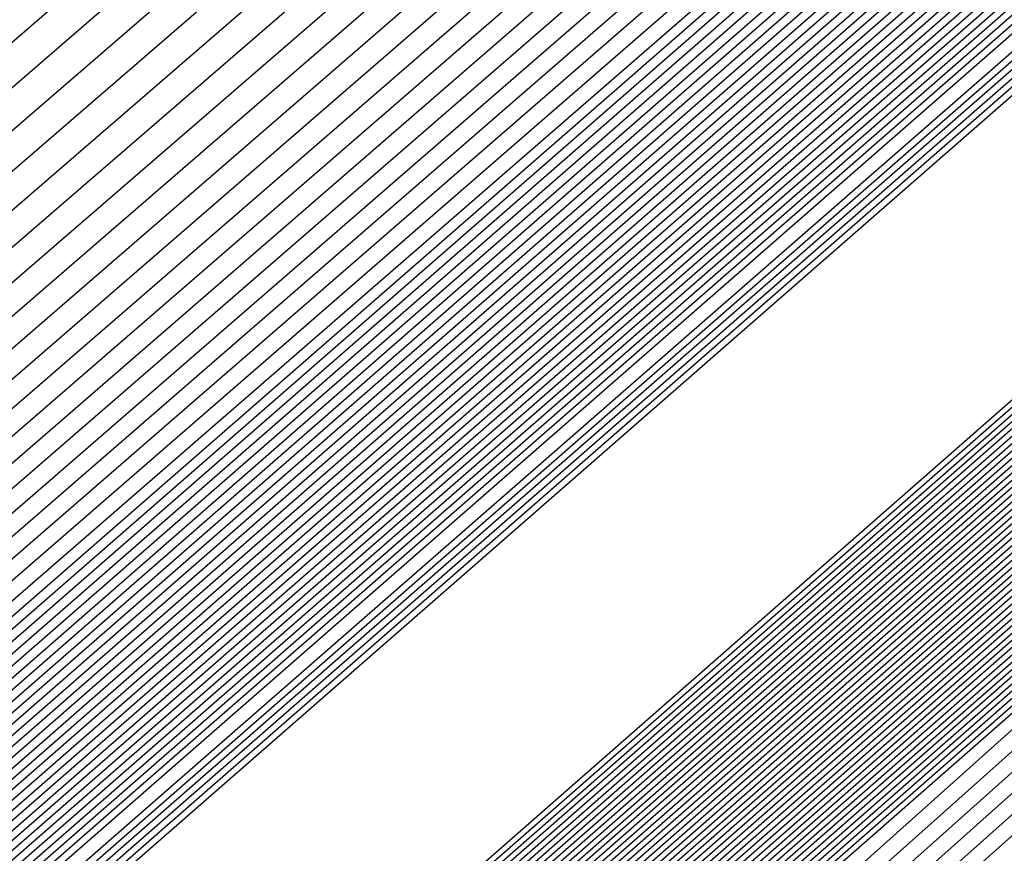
# Model space of a CAD drawing. Extents: x 3249832 to 3255657, y 13789405 to 13793316.
# Tile 786 of 1056: x 3253208.322 to 3253208.454, y 13791257.504 to 13791257.616. Entities that reach past the tile are written whole.
import ezdxf

# ---------------------------------------------------------------- set-up
doc = ezdxf.new("R2010")
doc.units = 0
doc.header["$LTSCALE"] = 100
doc.header["$MEASUREMENT"] = 0
for name, color, linetype in [('GRATIO_03231_CON', 1, 'CONTINUOUS'), ('GRATIO_0323_ICON', 1, 'CONTINUOUS'), ('TARGETS_EAST', 7, 'CONTINUOUS')]:
    doc.layers.add(name, color=color, linetype=linetype)

# ---------------------------------------------------------------- blocks, each defined once
blk = doc.blocks.new('Gratio_032316_contours')
at = {"layer": 'GRATIO_03231_CON', "color": 1, "linetype": 'Continuous', "flags": 128}
for points in [[(3253179.55027, 13791232.39503), (3253186.87441, 13791238.77001), (3253201.4775, 13791251.51898), (3253219.20823, 13791267.00714), (3253234.45763, 13791280.32933), (3253243.00028, 13791287.79153), (3253246.14511, 13791290.5444), (3253246.5846, 13791290.94974), (3253247.02187, 13791291.379), (3253250.20254, 13791294.24212), (3253258.88285, 13791301.95866), (3253274.44262, 13791315.73867), (3253292.7559, 13791331.95413), (3253308.32028, 13791345.76753)], [(3253180.16544, 13791232.93802), (3253187.28488, 13791239.13155), (3253201.72516, 13791251.73678), (3253219.33902, 13791267.12228), (3253234.51314, 13791280.37862), (3253243.01644, 13791287.80647), (3253246.14668, 13791290.54676), (3253246.58389, 13791290.95054), (3253247.01645, 13791291.37639), (3253250.16633, 13791294.21318), (3253258.7639, 13791301.85732), (3253274.17605, 13791315.50724), (3253292.31584, 13791331.56933), (3253307.73285, 13791345.25198)], [(3253180.78061, 13791233.481), (3253187.69534, 13791239.49309), (3253201.97282, 13791251.95458), (3253219.46981, 13791267.23741), (3253234.56866, 13791280.42791), (3253243.03259, 13791287.8214), (3253246.14825, 13791290.54912), (3253246.58317, 13791290.95133), (3253247.01103, 13791291.37378), (3253250.13013, 13791294.18424), (3253258.64495, 13791301.75599), (3253273.90947, 13791315.27582), (3253291.87577, 13791331.18453), (3253307.14542, 13791344.73643)], [(3253181.39578, 13791234.02399), (3253188.1058, 13791239.85463), (3253202.22048, 13791252.17237), (3253219.6006, 13791267.35254), (3253234.62418, 13791280.4772), (3253243.04874, 13791287.83633), (3253246.14982, 13791290.55149), (3253246.58246, 13791290.95213), (3253247.00561, 13791291.37117), (3253250.09393, 13791294.15529), (3253258.526, 13791301.65465), (3253273.6429, 13791315.0444), (3253291.4357, 13791330.79973), (3253306.55799, 13791344.22088)], [(3253182.62612, 13791235.10996), (3253188.92672, 13791240.5777), (3253202.71581, 13791252.60797), (3253219.86218, 13791267.58281), (3253234.73522, 13791280.57579), (3253243.08105, 13791287.8662), (3253246.15297, 13791290.55621), (3253246.58103, 13791290.95372), (3253246.99477, 13791291.36594), (3253250.02153, 13791294.09741), (3253258.2881, 13791301.45198), (3253273.10975, 13791314.58156), (3253290.55557, 13791330.03014), (3253305.38313, 13791343.18978)], [(3253183.24129, 13791235.65295), (3253189.33718, 13791240.93924), (3253202.96347, 13791252.82577), (3253219.99297, 13791267.69794), (3253234.79073, 13791280.62508), (3253243.0972, 13791287.88113), (3253246.15454, 13791290.55858), (3253246.58032, 13791290.95452), (3253246.98935, 13791291.36333), (3253249.98532, 13791294.06847), (3253258.16915, 13791301.35065), (3253272.84317, 13791314.35013), (3253290.11551, 13791329.64534), (3253304.7957, 13791342.67423)], [(3253189.74764, 13791241.30078), (3253203.21113, 13791253.04357), (3253220.12376, 13791267.81308), (3253234.84625, 13791280.67437), (3253243.11336, 13791287.89607), (3253246.15611, 13791290.56094), (3253246.57961, 13791290.95531), (3253246.98393, 13791291.36072), (3253249.94912, 13791294.03953), (3253258.05019, 13791301.24931), (3253272.5766, 13791314.11871), (3253289.67544, 13791329.26055), (3253304.20827, 13791342.15868)], [(3253190.1581, 13791241.66232), (3253203.45879, 13791253.26136), (3253220.25455, 13791267.92821), (3253234.90177, 13791280.72366), (3253243.12951, 13791287.911), (3253246.15768, 13791290.5633), (3253246.57889, 13791290.95611), (3253246.97851, 13791291.35811), (3253249.91292, 13791294.01058), (3253257.93124, 13791301.14798), (3253272.31002, 13791313.88729), (3253289.23538, 13791328.87575), (3253303.62084, 13791341.64313)], [(3253190.97902, 13791242.38539), (3253203.95411, 13791253.69696), (3253220.51613, 13791268.15847), (3253235.01281, 13791280.82224), (3253243.16182, 13791287.94087), (3253246.16082, 13791290.56803), (3253246.57747, 13791290.9577), (3253246.96767, 13791291.35288), (3253249.84051, 13791293.9527), (3253257.69334, 13791300.94531), (3253271.77687, 13791313.42445), (3253288.35525, 13791328.10615), (3253302.44598, 13791340.61203)], [(3253191.38948, 13791242.74693), (3253204.20177, 13791253.91476), (3253220.64692, 13791268.27361), (3253235.06832, 13791280.87154), (3253243.17797, 13791287.9558), (3253246.1624, 13791290.57039), (3253246.57675, 13791290.9585), (3253246.96225, 13791291.35027), (3253249.80431, 13791293.92376), (3253257.57439, 13791300.84397), (3253271.51029, 13791313.19303), (3253287.91518, 13791327.72135), (3253301.85855, 13791340.09648)], [(3253191.79994, 13791243.10847), (3253204.44943, 13791254.13256), (3253220.77772, 13791268.38874), (3253235.12384, 13791280.92083), (3253243.19412, 13791287.97073), (3253246.16397, 13791290.57276), (3253246.57604, 13791290.95929), (3253246.95683, 13791291.34766), (3253249.76811, 13791293.89481), (3253257.45544, 13791300.74264), (3253271.24372, 13791312.9616), (3253287.47511, 13791327.33655), (3253301.27112, 13791339.58093)], [(3253192.2104, 13791243.47001), (3253204.69709, 13791254.35035), (3253220.90851, 13791268.50387), (3253235.17936, 13791280.97012), (3253243.21028, 13791287.98567), (3253246.16554, 13791290.57512), (3253246.57533, 13791290.96009), (3253246.95142, 13791291.34505), (3253249.73191, 13791293.86587), (3253257.33649, 13791300.6413), (3253270.97714, 13791312.73018), (3253287.03505, 13791326.95176), (3253300.68369, 13791339.06538)], [(3253193.03132, 13791244.19308), (3253205.19242, 13791254.78595), (3253221.17009, 13791268.73414), (3253235.29039, 13791281.0687), (3253243.24258, 13791288.01553), (3253246.16868, 13791290.57985), (3253246.5739, 13791290.96168), (3253246.94058, 13791291.33982), (3253249.6595, 13791293.80799), (3253257.09858, 13791300.43863), (3253270.44399, 13791312.26734), (3253286.15492, 13791326.18216), (3253299.50883, 13791338.03428)], [(3253193.44178, 13791244.55462), (3253205.44008, 13791255.00375), (3253221.30088, 13791268.84927), (3253235.34591, 13791281.11799), (3253243.25874, 13791288.03047), (3253246.17025, 13791290.58221), (3253246.57319, 13791290.96248), (3253246.93516, 13791291.33721), (3253249.6233, 13791293.77904), (3253256.97963, 13791300.3373), (3253270.17741, 13791312.03592), (3253285.71485, 13791325.79737), (3253298.92139, 13791337.51873)], [(3253193.85224, 13791244.91616), (3253205.68774, 13791255.22155), (3253221.43167, 13791268.9644), (3253235.40143, 13791281.16728), (3253243.27489, 13791288.0454), (3253246.17182, 13791290.58457), (3253246.57247, 13791290.96327), (3253246.92974, 13791291.3346), (3253249.5871, 13791293.7501), (3253256.86068, 13791300.23596), (3253269.91084, 13791311.8045), (3253285.27479, 13791325.41257), (3253298.33396, 13791337.00318)], [(3253194.2627, 13791245.2777), (3253205.9354, 13791255.43934), (3253221.56246, 13791269.07954), (3253235.45695, 13791281.21658), (3253243.29104, 13791288.06033), (3253246.17339, 13791290.58694), (3253246.57176, 13791290.96407), (3253246.92432, 13791291.33198), (3253249.55089, 13791293.72116), (3253256.74173, 13791300.13463), (3253269.64426, 13791311.57307), (3253284.83472, 13791325.02777), (3253297.74653, 13791336.48763)], [(3253195.08362, 13791246.00077), (3253206.43072, 13791255.87494), (3253221.82404, 13791269.3098), (3253235.56798, 13791281.31516), (3253243.32335, 13791288.0902), (3253246.17654, 13791290.59166), (3253246.57033, 13791290.96566), (3253246.91348, 13791291.32676), (3253249.47849, 13791293.66327), (3253256.50383, 13791299.93196), (3253269.11111, 13791311.11023), (3253283.95459, 13791324.25817), (3253296.57167, 13791335.45653)], [(3253195.49408, 13791246.36231), (3253206.67838, 13791256.09274), (3253221.95483, 13791269.42494), (3253235.6235, 13791281.36445), (3253243.3395, 13791288.10513), (3253246.17811, 13791290.59402), (3253246.56962, 13791290.96646), (3253246.90806, 13791291.32415), (3253249.44229, 13791293.63433), (3253256.38488, 13791299.83062), (3253268.84454, 13791310.87881), (3253283.51452, 13791323.87338), (3253295.98424, 13791334.94098)], [(3253195.90454, 13791246.72385), (3253206.92604, 13791256.31054), (3253222.08562, 13791269.54007), (3253235.67902, 13791281.41374), (3253243.35566, 13791288.12007), (3253246.17968, 13791290.59639), (3253246.56891, 13791290.96725), (3253246.90264, 13791291.32154), (3253249.40609, 13791293.60539), (3253256.26593, 13791299.72929), (3253268.57796, 13791310.64739), (3253283.07446, 13791323.48858), (3253295.39681, 13791334.42543)], [(3253196.31501, 13791247.08539), (3253207.1737, 13791256.52833), (3253222.21641, 13791269.6552), (3253235.73454, 13791281.46303), (3253243.37181, 13791288.135), (3253246.18125, 13791290.59875), (3253246.56819, 13791290.96805), (3253246.89722, 13791291.31892), (3253249.36988, 13791293.57645), (3253256.14697, 13791299.62795), (3253268.31138, 13791310.41597), (3253282.63439, 13791323.10378), (3253294.80938, 13791333.90988)], [(3253197.13593, 13791247.80846), (3253207.66903, 13791256.96393), (3253222.47799, 13791269.88547), (3253235.84557, 13791281.56162), (3253243.40412, 13791288.16487), (3253246.18439, 13791290.60348), (3253246.56677, 13791290.96964), (3253246.88638, 13791291.3137), (3253249.29748, 13791293.51856), (3253255.90907, 13791299.42528), (3253267.77823, 13791309.95312), (3253281.75426, 13791322.33419), (3253293.63452, 13791332.87878)], [(3253197.54639, 13791248.17), (3253207.91669, 13791257.18173), (3253222.60878, 13791270.0006), (3253235.90109, 13791281.61091), (3253243.42027, 13791288.1798), (3253246.18596, 13791290.60584), (3253246.56605, 13791290.97044), (3253246.88096, 13791291.31109), (3253249.26128, 13791293.48962), (3253255.79012, 13791299.32395), (3253267.51166, 13791309.7217), (3253281.31419, 13791321.94939), (3253293.04709, 13791332.36323), (3253299.24948, 13791337.92415)], [(3253197.95685, 13791248.53154), (3253208.16435, 13791257.39953), (3253222.73957, 13791270.11573), (3253235.95661, 13791281.6602), (3253243.43643, 13791288.19473), (3253246.18754, 13791290.6082), (3253246.56534, 13791290.97123), (3253246.87554, 13791291.30847), (3253249.22507, 13791293.46068), (3253255.67117, 13791299.22261), (3253267.24508, 13791309.49028), (3253280.87413, 13791321.56459), (3253292.45966, 13791331.84768), (3253298.58416, 13791337.33876)], [(3253198.36731, 13791248.89308), (3253208.41201, 13791257.61732), (3253222.87037, 13791270.23087), (3253236.01213, 13791281.70949), (3253243.45258, 13791288.20967), (3253246.18911, 13791290.61057), (3253246.56463, 13791290.97203), (3253246.87012, 13791291.30586), (3253249.18887, 13791293.43173), (3253255.55222, 13791299.12128), (3253266.9785, 13791309.25886), (3253280.43407, 13791321.17979), (3253291.87223, 13791331.33213), (3253297.91884, 13791336.75338)], [(3253199.18823, 13791249.61615), (3253208.90733, 13791258.05292), (3253223.13195, 13791270.46113), (3253236.12316, 13791281.80807), (3253243.48489, 13791288.23953), (3253246.19225, 13791290.61529), (3253246.5632, 13791290.97362), (3253246.85928, 13791291.30064), (3253249.11647, 13791293.37385), (3253255.31432, 13791298.91861), (3253266.44535, 13791308.79601), (3253279.55394, 13791320.4102), (3253290.69737, 13791330.30103), (3253296.5882, 13791335.58261)], [(3253199.59869, 13791249.97769), (3253209.15499, 13791258.27072), (3253223.26274, 13791270.57626), (3253236.17868, 13791281.85736), (3253243.50104, 13791288.25447), (3253246.19382, 13791290.61766), (3253246.56249, 13791290.97442), (3253246.85386, 13791291.29803), (3253249.08026, 13791293.34491), (3253255.19536, 13791298.81727), (3253266.17878, 13791308.56459), (3253279.11387, 13791320.0254), (3253290.10994, 13791329.78548), (3253295.92288, 13791334.99723)], [(3253200.00915, 13791250.33923), (3253209.40265, 13791258.48852), (3253223.39353, 13791270.6914), (3253236.2342, 13791281.90666), (3253243.51719, 13791288.2694), (3253246.19539, 13791290.62002), (3253246.56177, 13791290.97521), (3253246.84844, 13791291.29541), (3253249.04406, 13791293.31596), (3253255.07641, 13791298.71594), (3253265.9122, 13791308.33317), (3253278.6738, 13791319.6406), (3253289.52251, 13791329.26993), (3253295.25756, 13791334.41184)], [(3253200.41961, 13791250.70077), (3253209.65031, 13791258.70631), (3253223.52432, 13791270.80653), (3253236.28972, 13791281.95595), (3253243.53335, 13791288.28434), (3253246.19696, 13791290.62238), (3253246.56106, 13791290.97601), (3253246.84302, 13791291.2928), (3253249.00786, 13791293.28702), (3253254.95746, 13791298.6146), (3253265.64563, 13791308.10175), (3253278.23374, 13791319.25581), (3253288.93508, 13791328.75438), (3253294.59224, 13791333.82646)], [(3253201.24053, 13791251.42384), (3253210.14563, 13791259.14191), (3253223.7859, 13791271.0368), (3253236.40075, 13791282.05453), (3253243.56565, 13791288.3142), (3253246.20011, 13791290.62711), (3253246.55963, 13791290.9776), (3253246.83219, 13791291.28758), (3253248.93546, 13791293.22914), (3253254.71956, 13791298.41193), (3253265.11248, 13791307.63891), (3253277.35361, 13791318.48621), (3253287.76022, 13791327.72328), (3253293.2616, 13791332.65569)], [(3253201.65099, 13791251.78538), (3253210.3933, 13791259.35971), (3253223.91669, 13791271.15193), (3253236.45627, 13791282.10382), (3253243.58181, 13791288.32914), (3253246.20168, 13791290.62947), (3253246.55892, 13791290.9784), (3253246.82677, 13791291.28496), (3253248.89925, 13791293.20019), (3253254.60061, 13791298.3106), (3253264.8459, 13791307.40749), (3253276.91354, 13791318.10141), (3253287.17279, 13791327.20773)], [(3253215.27891, 13791264.12388), (3253208.32754, 13791257.89481), (3253202.31158, 13791252.48555), (3253202.06145, 13791252.14692), (3253210.64096, 13791259.57751), (3253224.04748, 13791271.26706)], [(3253216.27123, 13791264.99994), (3253209.15191, 13791258.62312), (3253202.92675, 13791253.02854), (3253202.47191, 13791252.50846), (3253210.88862, 13791259.7953), (3253224.17827, 13791271.38219)], [(3253218.25586, 13791266.75207), (3253210.80067, 13791260.07975), (3253204.15709, 13791254.11451), (3253203.29283, 13791253.23153), (3253211.38394, 13791260.2309), (3253224.43985, 13791271.61246)], [(3253219.24818, 13791267.62813), (3253211.62504, 13791260.80806), (3253204.77226, 13791254.6575), (3253203.70329, 13791253.59307), (3253211.6316, 13791260.4487), (3253224.57064, 13791271.72759)], [(3253220.24049, 13791268.50419), (3253212.44942, 13791261.53637), (3253205.38743, 13791255.20049), (3253204.11375, 13791253.95461), (3253211.87926, 13791260.6665), (3253224.70143, 13791271.84272)], [(3253221.23281, 13791269.38026), (3253213.2738, 13791262.26468), (3253206.0026, 13791255.74348), (3253204.52421, 13791254.31615), (3253212.12692, 13791260.88429), (3253224.83222, 13791271.95786)], [(3253223.21744, 13791271.13238), (3253214.92255, 13791263.72131), (3253207.23294, 13791256.82945), (3253205.34514, 13791255.03922), (3253212.62225, 13791261.31989), (3253225.0938, 13791272.18812)], [(3253215.74693, 13791264.44962), (3253207.84811, 13791257.37244), (3253205.7556, 13791255.40076), (3253212.86991, 13791261.53769), (3253225.22459, 13791272.30326)]]:
    blk.add_lwpolyline(points, dxfattribs=at)
at = {"layer": 'GRATIO_03231_CON', "color": 5, "linetype": 'Continuous', "flags": 128}
for points in [[(3253178.31993, 13791231.30905), (3253186.05349, 13791238.04694), (3253200.98218, 13791251.08338), (3253218.94665, 13791266.77688), (3253234.34659, 13791280.23075), (3253242.96798, 13791287.76167), (3253246.14197, 13791290.53967), (3253246.58603, 13791290.94815), (3253247.02107, 13791291.37394), (3253250.18182, 13791294.2177), (3253258.80647, 13791301.88356), (3253274.26937, 13791315.56557), (3253292.48955, 13791331.61762), (3253308.02221, 13791345.18354)], [(3253177.70476, 13791230.76607), (3253185.64303, 13791237.6854), (3253200.73452, 13791250.86558), (3253218.81586, 13791266.66175), (3253234.29107, 13791280.18146), (3253242.95182, 13791287.74673), (3253246.1404, 13791290.53731), (3253246.58674, 13791290.94735), (3253247.01436, 13791291.36584), (3253250.12102, 13791294.16091), (3253258.59804, 13791301.69555), (3253273.79626, 13791315.14336), (3253291.70456, 13791330.92064), (3253306.97134, 13791344.25434)], [(3253177.08958, 13791230.22308), (3253185.23257, 13791237.32386), (3253200.48686, 13791250.64779), (3253218.68507, 13791266.54661), (3253234.23556, 13791280.13216), (3253242.93567, 13791287.7318), (3253246.13883, 13791290.53495), (3253246.58745, 13791290.94656), (3253247.00766, 13791291.35773), (3253250.06022, 13791294.10413), (3253258.38961, 13791301.50754), (3253273.32314, 13791314.72115), (3253290.91956, 13791330.22366), (3253305.92046, 13791343.32515)], [(3253176.47441, 13791229.68009), (3253184.82211, 13791236.96232), (3253200.23919, 13791250.42999), (3253218.55428, 13791266.43148), (3253234.18004, 13791280.08287), (3253242.91952, 13791287.71687), (3253246.13725, 13791290.53258), (3253246.58817, 13791290.94576), (3253247.00095, 13791291.34963), (3253249.99942, 13791294.04734), (3253258.18118, 13791301.31953), (3253272.85003, 13791314.29894), (3253290.13456, 13791329.52668), (3253304.86958, 13791342.39595)], [(3253175.24407, 13791228.59412), (3253184.00119, 13791236.23925), (3253199.74387, 13791249.99439), (3253218.2927, 13791266.20121), (3253234.069, 13791279.98429), (3253242.88721, 13791287.687), (3253246.13411, 13791290.52786), (3253246.58959, 13791290.94417), (3253246.98754, 13791291.33342), (3253249.87782, 13791293.93376), (3253257.76432, 13791300.94351), (3253271.9038, 13791313.45451), (3253288.56457, 13791328.13272), (3253302.76783, 13791340.53756)], [(3253196.57706, 13791247.03615), (3253203.47105, 13791253.1938), (3253218.75951, 13791266.60126), (3253234.06971, 13791279.98413), (3253242.88772, 13791287.68662), (3253246.13462, 13791290.52731), (3253246.59031, 13791290.94338), (3253246.98083, 13791291.32532), (3253249.81702, 13791293.87697), (3253257.55589, 13791300.7555), (3253271.43068, 13791313.0323), (3253287.77957, 13791327.43574), (3253301.71695, 13791339.60837)], [(3253196.71057, 13791247.15254), (3253203.58621, 13791253.29381), (3253218.83398, 13791266.66558), (3253234.10345, 13791280.01283), (3253242.89801, 13791287.6948), (3253246.13636, 13791290.52784), (3253246.59102, 13791290.94258), (3253246.97413, 13791291.31721), (3253249.75622, 13791293.82018), (3253257.34746, 13791300.56749), (3253270.95757, 13791312.61009), (3253286.99457, 13791326.73875), (3253300.66608, 13791338.67918)], [(3253196.84408, 13791247.26894), (3253203.70137, 13791253.39382), (3253218.90845, 13791266.7299), (3253234.13718, 13791280.04153), (3253242.9083, 13791287.70297), (3253246.13809, 13791290.52836), (3253246.59174, 13791290.94178), (3253246.96742, 13791291.30911), (3253249.69542, 13791293.76339), (3253257.13903, 13791300.37948), (3253270.48445, 13791312.18788), (3253286.20957, 13791326.04177), (3253299.6152, 13791337.74998)], [(3253197.11109, 13791247.50174), (3253203.93169, 13791253.59384), (3253219.0574, 13791266.85855), (3253234.20465, 13791280.09892), (3253242.92888, 13791287.71932), (3253246.14156, 13791290.52941), (3253246.59316, 13791290.94019), (3253246.95401, 13791291.2929), (3253249.57383, 13791293.64981), (3253256.72217, 13791300.00346), (3253269.53822, 13791311.34346), (3253284.63958, 13791324.64781), (3253297.51345, 13791335.89159)], [(3253197.2446, 13791247.61813), (3253204.04685, 13791253.69384), (3253219.13187, 13791266.92287), (3253234.23839, 13791280.12762), (3253242.93918, 13791287.72749), (3253246.1433, 13791290.52994), (3253246.59388, 13791290.9394), (3253246.9473, 13791291.28479), (3253249.51303, 13791293.59302), (3253256.51374, 13791299.81545), (3253269.06511, 13791310.92125), (3253283.85458, 13791323.95083), (3253296.46257, 13791334.9624)], [(3253197.37811, 13791247.73453), (3253204.16201, 13791253.79385), (3253219.20635, 13791266.98719), (3253234.27212, 13791280.15631), (3253242.94947, 13791287.73567), (3253246.14503, 13791290.53046), (3253246.59459, 13791290.9386), (3253246.9406, 13791291.27669), (3253249.45223, 13791293.53623), (3253256.30531, 13791299.62744), (3253268.59199, 13791310.49904), (3253283.06958, 13791323.25385), (3253295.41169, 13791334.0332)], [(3253197.51162, 13791247.85093), (3253204.27717, 13791253.89386), (3253219.28082, 13791267.05151), (3253234.30586, 13791280.18501), (3253242.95976, 13791287.74384), (3253246.14676, 13791290.53099), (3253246.5953, 13791290.9378), (3253246.93389, 13791291.26859), (3253249.39143, 13791293.47944), (3253256.09688, 13791299.43942), (3253268.11888, 13791310.07683), (3253282.28459, 13791322.55687), (3253294.36082, 13791333.10401)], [(3253197.77863, 13791248.08372), (3253204.50749, 13791254.09388), (3253219.42977, 13791267.18016), (3253234.37333, 13791280.2424), (3253242.98034, 13791287.76019), (3253246.15023, 13791290.53204), (3253246.59673, 13791290.93621), (3253246.92048, 13791291.25238), (3253249.26983, 13791293.36586), (3253255.68002, 13791299.0634), (3253267.17265, 13791309.2324), (3253280.71459, 13791321.16291), (3253292.25906, 13791331.24562), (3253298.86322, 13791336.86351)], [(3253197.91214, 13791248.20012), (3253204.62265, 13791254.19388), (3253219.50424, 13791267.24448), (3253234.40706, 13791280.2711), (3253242.99064, 13791287.76837), (3253246.15197, 13791290.53257), (3253246.59744, 13791290.93542), (3253246.91378, 13791291.24427), (3253249.20903, 13791293.30907), (3253255.47159, 13791298.87539), (3253266.69953, 13791308.81019), (3253279.9296, 13791320.46593), (3253291.20819, 13791330.31643), (3253297.66843, 13791335.81202)], [(3253198.04565, 13791248.31651), (3253204.73781, 13791254.29389), (3253219.57872, 13791267.3088), (3253234.4408, 13791280.2998), (3253243.00093, 13791287.77654), (3253246.1537, 13791290.53309), (3253246.59816, 13791290.93462), (3253246.90707, 13791291.23617), (3253249.14823, 13791293.25228), (3253255.26316, 13791298.68738), (3253266.22642, 13791308.38798), (3253279.1446, 13791319.76895), (3253290.15731, 13791329.38723), (3253296.47364, 13791334.76054)], [(3253198.17916, 13791248.43291), (3253204.85297, 13791254.3939), (3253219.65319, 13791267.37312), (3253234.47453, 13791280.32849), (3253243.01122, 13791287.78471), (3253246.15544, 13791290.53362), (3253246.59887, 13791290.93382), (3253246.90036, 13791291.22806), (3253249.08743, 13791293.19549), (3253255.05473, 13791298.49937), (3253265.7533, 13791307.96577), (3253278.3596, 13791319.07197), (3253289.10643, 13791328.45804), (3253295.27885, 13791333.70905)], [(3253198.44617, 13791248.6657), (3253205.08329, 13791254.59392), (3253219.80214, 13791267.50177), (3253234.542, 13791280.38589), (3253243.0318, 13791287.80106), (3253246.15891, 13791290.53467), (3253246.6003, 13791290.93223), (3253246.88695, 13791291.21186), (3253248.96583, 13791293.08191), (3253254.63787, 13791298.12335), (3253264.80707, 13791307.12135), (3253276.7896, 13791317.678), (3253287.00468, 13791326.59965), (3253292.88927, 13791331.60608), (3253295.95133, 13791334.07094)], [(3253198.57968, 13791248.7821), (3253205.19845, 13791254.69392), (3253219.87661, 13791267.56609), (3253234.57574, 13791280.41459), (3253243.04209, 13791287.80924), (3253246.16064, 13791290.53519), (3253246.60101, 13791290.93144), (3253246.88025, 13791291.20375), (3253248.90503, 13791293.02512), (3253254.42944, 13791297.93534), (3253264.33396, 13791306.69914), (3253276.00461, 13791316.98102), (3253285.9538, 13791325.67045), (3253291.69448, 13791330.55459), (3253294.7416, 13791333.01142)], [(3253198.71319, 13791248.8985), (3253205.31361, 13791254.79393), (3253219.95108, 13791267.63041), (3253234.60947, 13791280.44328), (3253243.05239, 13791287.81741), (3253246.16237, 13791290.53572), (3253246.60172, 13791290.93064), (3253246.87354, 13791291.19565), (3253248.84423, 13791292.96834), (3253254.22101, 13791297.74733), (3253263.86084, 13791306.27693), (3253275.21961, 13791316.28404), (3253284.90293, 13791324.74126), (3253290.49969, 13791329.50311), (3253293.53187, 13791331.9519)], [(3253198.8467, 13791249.0149), (3253205.42877, 13791254.89394), (3253220.02556, 13791267.69473), (3253234.64321, 13791280.47198), (3253243.06268, 13791287.82558), (3253246.16411, 13791290.53624), (3253246.60244, 13791290.92984), (3253246.86684, 13791291.18754), (3253248.78343, 13791292.91155), (3253254.01258, 13791297.55932), (3253263.38773, 13791305.85472), (3253274.43461, 13791315.58706), (3253283.85205, 13791323.81207), (3253289.3049, 13791328.45162), (3253292.32214, 13791330.89237), (3253295.39879, 13791333.38715)], [(3253199.11371, 13791249.24769), (3253205.65909, 13791255.09396), (3253220.17451, 13791267.82338), (3253234.71068, 13791280.52937), (3253243.08326, 13791287.84193), (3253246.16758, 13791290.53729), (3253246.60386, 13791290.92825), (3253246.85342, 13791291.17133), (3253248.66183, 13791292.79797), (3253253.59572, 13791297.1833), (3253262.4415, 13791305.01029), (3253272.86462, 13791314.1931), (3253281.7503, 13791321.95368), (3253286.91532, 13791326.34865), (3253289.90268, 13791328.77333), (3253293.18693, 13791331.45768)], [(3253199.24722, 13791249.36409), (3253205.77425, 13791255.19397), (3253220.24898, 13791267.8877), (3253234.74441, 13791280.55807), (3253243.09355, 13791287.85011), (3253246.16931, 13791290.53782), (3253246.60458, 13791290.92746), (3253246.84672, 13791291.16323), (3253248.60103, 13791292.74118), (3253253.38729, 13791296.99529), (3253261.96839, 13791304.58808), (3253272.07962, 13791313.49612), (3253280.69942, 13791321.02448), (3253285.72053, 13791325.29717), (3253288.69295, 13791327.71381), (3253292.081, 13791330.49295), (3253297.61917, 13791335.1971)], [(3253199.38073, 13791249.48048), (3253205.88941, 13791255.29397), (3253220.32345, 13791267.95202), (3253234.77815, 13791280.58677), (3253243.10385, 13791287.85828), (3253246.17105, 13791290.53834), (3253246.60529, 13791290.92666), (3253246.84001, 13791291.15513), (3253248.54023, 13791292.68439), (3253253.17886, 13791296.80728), (3253261.49527, 13791304.16587), (3253271.29462, 13791312.79914), (3253279.64854, 13791320.09529), (3253284.52574, 13791324.24568), (3253287.48322, 13791326.65429), (3253290.97507, 13791329.52822), (3253296.71525, 13791334.41022)], [(3253199.51424, 13791249.59688), (3253206.00457, 13791255.39398), (3253220.39793, 13791268.01634), (3253234.81188, 13791280.61546), (3253243.11414, 13791287.86646), (3253246.17278, 13791290.53887), (3253246.606, 13791290.92586), (3253246.83331, 13791291.14702), (3253248.47943, 13791292.6276), (3253252.97044, 13791296.61927), (3253261.02215, 13791303.74366), (3253270.50962, 13791312.10216), (3253278.59767, 13791319.16609), (3253283.33095, 13791323.1942), (3253286.27349, 13791325.59476), (3253289.86914, 13791328.56348), (3253295.81132, 13791333.62334)], [(3253199.78125, 13791249.82967), (3253206.23489, 13791255.594), (3253220.54687, 13791268.14499), (3253234.87935, 13791280.67286), (3253243.13472, 13791287.8828), (3253246.17625, 13791290.53992), (3253246.60743, 13791290.92427), (3253246.8199, 13791291.13081), (3253248.35784, 13791292.51402), (3253252.55358, 13791296.24325), (3253260.07593, 13791302.89924), (3253268.93963, 13791310.70819), (3253276.49591, 13791317.3077), (3253280.94137, 13791321.09123), (3253283.85403, 13791323.47572), (3253287.65728, 13791326.63402), (3253294.00347, 13791332.04958)], [(3253199.91476, 13791249.94607), (3253206.35005, 13791255.69401), (3253220.62135, 13791268.20931), (3253234.91309, 13791280.70156), (3253243.14501, 13791287.89098), (3253246.17798, 13791290.54045), (3253246.60814, 13791290.92348), (3253246.81319, 13791291.12271), (3253248.29704, 13791292.45723), (3253252.34515, 13791296.05524), (3253259.60281, 13791302.47703), (3253268.15463, 13791310.01121), (3253275.44504, 13791316.37851), (3253279.74658, 13791320.03974), (3253282.6443, 13791322.4162), (3253286.55135, 13791325.66929), (3253293.09954, 13791331.2627), (3253300.79521, 13791337.86923)], [(3253200.04827, 13791250.06247), (3253206.46521, 13791255.79401), (3253220.69582, 13791268.27363), (3253234.94682, 13791280.73025), (3253243.15531, 13791287.89915), (3253246.17972, 13791290.54097), (3253246.60886, 13791290.92268), (3253246.80649, 13791291.1146), (3253248.23624, 13791292.40044), (3253252.13672, 13791295.86723), (3253259.1297, 13791302.05482), (3253267.36963, 13791309.31423), (3253274.39416, 13791315.44932), (3253278.55179, 13791318.98826), (3253281.43456, 13791321.35667), (3253285.44542, 13791324.70455), (3253292.19561, 13791330.47582), (3253300.12972, 13791337.29016)], [(3253200.18178, 13791250.17887), (3253206.58037, 13791255.89402), (3253220.77029, 13791268.33795), (3253234.98056, 13791280.75895), (3253243.1656, 13791287.90733), (3253246.18145, 13791290.5415), (3253246.60957, 13791290.92188), (3253246.79978, 13791291.1065), (3253248.17544, 13791292.34365), (3253251.92829, 13791295.67922), (3253258.65658, 13791301.63261), (3253266.58464, 13791308.61725), (3253273.34328, 13791314.52012), (3253277.357, 13791317.93677), (3253280.22483, 13791320.29715), (3253284.33949, 13791323.73982), (3253291.29169, 13791329.68894), (3253299.46423, 13791336.71108)], [(3253200.44879, 13791250.41166), (3253206.81069, 13791256.09404), (3253220.91924, 13791268.4666), (3253235.04803, 13791280.81634), (3253243.18618, 13791287.92368), (3253246.18492, 13791290.54255), (3253246.611, 13791290.92029), (3253246.78637, 13791291.09029), (3253248.05384, 13791292.23007), (3253251.51143, 13791295.3032), (3253257.71035, 13791300.78818), (3253265.01464, 13791307.22329), (3253271.24153, 13791312.66173), (3253274.96742, 13791315.8338), (3253277.80537, 13791318.17811), (3253282.12763, 13791321.81036), (3253289.48383, 13791328.11518), (3253298.13324, 13791335.55292)], [(3253200.5823, 13791250.52806), (3253206.92586, 13791256.19405), (3253220.99372, 13791268.53092), (3253235.08176, 13791280.84504), (3253243.19647, 13791287.93185), (3253246.18666, 13791290.54307), (3253246.61171, 13791290.9195), (3253246.77966, 13791291.08219), (3253247.99304, 13791292.17328), (3253251.303, 13791295.11519), (3253257.23724, 13791300.36597), (3253264.22964, 13791306.52631), (3253270.19065, 13791311.73254), (3253273.77263, 13791314.78231), (3253276.59564, 13791317.11859), (3253281.0217, 13791320.84562), (3253288.57991, 13791327.3283), (3253297.46775, 13791334.97385)], [(3253200.71581, 13791250.64445), (3253207.04102, 13791256.29406), (3253221.06819, 13791268.59524), (3253235.1155, 13791280.87374), (3253243.20676, 13791287.94002), (3253246.18839, 13791290.5436), (3253246.61242, 13791290.9187), (3253246.77296, 13791291.07408), (3253247.93224, 13791292.11649), (3253251.09457, 13791294.92718), (3253256.76412, 13791299.94376), (3253263.44465, 13791305.82933), (3253269.13978, 13791310.80334), (3253272.57784, 13791313.73083), (3253275.38591, 13791316.05906), (3253279.91577, 13791319.88089), (3253287.67598, 13791326.54142), (3253296.80226, 13791334.39477)], [(3253200.84932, 13791250.76085), (3253207.15618, 13791256.39406), (3253221.14266, 13791268.65956), (3253235.14923, 13791280.90243), (3253243.21706, 13791287.9482), (3253246.19012, 13791290.54412), (3253246.61314, 13791290.9179), (3253246.76625, 13791291.06598), (3253247.87144, 13791292.0597), (3253250.88614, 13791294.73917), (3253256.29101, 13791299.52155), (3253262.65965, 13791305.13235), (3253268.0889, 13791309.87415), (3253271.38305, 13791312.67934), (3253274.17618, 13791314.99954), (3253278.80984, 13791318.91616), (3253286.77206, 13791325.75454), (3253296.13677, 13791333.81569)], [(3253201.11633, 13791250.99365), (3253207.3865, 13791256.59408), (3253221.29161, 13791268.78821), (3253235.2167, 13791280.95983), (3253243.23764, 13791287.96455), (3253246.19359, 13791290.54517), (3253246.61456, 13791290.91631), (3253246.75284, 13791291.04977), (3253247.74984, 13791291.94612), (3253250.46928, 13791294.36315), (3253255.34478, 13791298.67713), (3253261.08965, 13791303.73839), (3253265.98715, 13791308.01576), (3253268.99347, 13791310.57637), (3253271.75672, 13791312.8805), (3253276.59798, 13791316.9867), (3253284.9642, 13791324.18078), (3253294.80578, 13791332.65754)], [(3253201.24984, 13791251.11004), (3253207.50166, 13791256.69409), (3253221.36608, 13791268.85253), (3253235.25044, 13791280.98852), (3253243.24793, 13791287.97272), (3253246.19533, 13791290.5457), (3253246.61528, 13791290.91552), (3253246.74613, 13791291.04167), (3253247.68904, 13791291.88933), (3253250.26085, 13791294.17514), (3253254.87166, 13791298.25492), (3253260.30466, 13791303.04141), (3253264.93627, 13791307.08657), (3253267.79868, 13791309.52489), (3253270.54699, 13791311.82097), (3253275.49205, 13791316.02196), (3253284.06028, 13791323.3939), (3253294.14029, 13791332.07846)], [(3253201.38335, 13791251.22644), (3253207.61682, 13791256.7941), (3253221.44056, 13791268.91685), (3253235.28417, 13791281.01722), (3253243.25822, 13791287.9809), (3253246.19706, 13791290.54622), (3253246.61599, 13791290.91472), (3253246.73943, 13791291.03356), (3253247.62824, 13791291.83254), (3253250.05242, 13791293.98713), (3253254.39855, 13791297.83271), (3253259.51966, 13791302.34443), (3253263.88539, 13791306.15737), (3253266.60389, 13791308.4734), (3253269.33726, 13791310.76145), (3253274.38613, 13791315.05723), (3253283.15635, 13791322.60702), (3253293.4748, 13791331.49938)], [(3253201.51686, 13791251.34284), (3253207.73198, 13791256.8941), (3253221.51503, 13791268.98117), (3253235.31791, 13791281.04592), (3253243.26852, 13791287.98907), (3253246.1988, 13791290.54675), (3253246.6167, 13791290.91393), (3253246.73272, 13791291.02546), (3253247.56744, 13791291.77576), (3253249.84399, 13791293.79912), (3253253.92543, 13791297.41049), (3253258.73466, 13791301.64744), (3253262.83452, 13791305.22818), (3253265.4091, 13791307.42192), (3253268.12753, 13791309.70193), (3253273.2802, 13791314.0925), (3253282.25242, 13791321.82014), (3253292.80931, 13791330.9203), (3253301.81088, 13791338.63068)], [(3253201.78387, 13791251.57563), (3253207.9623, 13791257.09412), (3253221.66398, 13791269.10982), (3253235.38538, 13791281.10331), (3253243.2891, 13791288.00542), (3253246.20227, 13791290.5478), (3253246.61813, 13791290.91233), (3253246.71931, 13791291.00925), (3253247.44584, 13791291.66218), (3253249.42713, 13791293.4231), (3253252.9792, 13791296.56607), (3253257.16467, 13791300.25348), (3253260.73276, 13791303.36979), (3253263.01952, 13791305.31895), (3253265.70807, 13791307.58288), (3253271.06834, 13791312.16303), (3253280.44457, 13791320.24638), (3253291.47832, 13791329.76215), (3253300.88547, 13791337.82513)], [(3253201.91738, 13791251.69203), (3253208.07746, 13791257.19413), (3253221.73845, 13791269.17414), (3253235.41911, 13791281.13201), (3253243.29939, 13791288.01359), (3253246.204, 13791290.54832), (3253246.61884, 13791290.91154), (3253246.71261, 13791291.00114), (3253247.38504, 13791291.60539), (3253249.2187, 13791293.23509), (3253252.50609, 13791296.14386), (3253256.37967, 13791299.5565), (3253259.68189, 13791302.44059), (3253261.82473, 13791304.26746), (3253264.49834, 13791306.52336), (3253269.96241, 13791311.1983), (3253279.54064, 13791319.4595), (3253290.81283, 13791329.18307), (3253300.42277, 13791337.42236)], [(3253202.05089, 13791251.80842), (3253208.19262, 13791257.29414), (3253221.81293, 13791269.23846), (3253235.45285, 13791281.16071), (3253243.30968, 13791288.02177), (3253246.20573, 13791290.54885), (3253246.61956, 13791290.91074), (3253246.7059, 13791290.99304), (3253247.32424, 13791291.5486), (3253249.01027, 13791293.04708), (3253252.03297, 13791295.72165), (3253255.59467, 13791298.85952), (3253258.63101, 13791301.5114), (3253260.62994, 13791303.21597), (3253263.28861, 13791305.46384), (3253268.85648, 13791310.23357), (3253278.63672, 13791318.67262), (3253290.14734, 13791328.60399), (3253299.96006, 13791337.01958)], [(3253222.18973, 13791268.9562), (3253208.47101, 13791257.20698), (3253202.18439, 13791251.92482), (3253202.18439, 13791251.92482), (3253208.30778, 13791257.39414), (3253221.8874, 13791269.30278)], [(3253222.33685, 13791269.08692), (3253208.70035, 13791257.40813), (3253202.45141, 13791252.15761), (3253202.45141, 13791252.15761), (3253208.5381, 13791257.59416), (3253222.03635, 13791269.43142)], [(3253222.41042, 13791269.15229), (3253208.81502, 13791257.50869), (3253202.58492, 13791252.27401), (3253202.58492, 13791252.27401), (3253208.65326, 13791257.69417), (3253222.11082, 13791269.49575)], [(3253222.48398, 13791269.21765), (3253208.92969, 13791257.60926), (3253202.71843, 13791252.39041), (3253202.71843, 13791252.39041), (3253208.76842, 13791257.79418), (3253222.18529, 13791269.56007)], [(3253222.55754, 13791269.28301), (3253209.04436, 13791257.70983), (3253202.85194, 13791252.50681), (3253202.85193, 13791252.50681), (3253208.88358, 13791257.89419), (3253222.25977, 13791269.62439)], [(3253222.70467, 13791269.41374), (3253209.2737, 13791257.91097), (3253203.11895, 13791252.7396), (3253203.11895, 13791252.7396), (3253209.1139, 13791258.0942), (3253222.40871, 13791269.75304)]]:
    blk.add_lwpolyline(points, dxfattribs=at)
at = {"layer": 'GRATIO_0323_ICON', "color": 7, "linetype": 'Continuous', "flags": 128}
for points in [[(3253175.85924, 13791229.13711), (3253184.41165, 13791236.60078), (3253199.99153, 13791250.21219), (3253218.42349, 13791266.31635), (3253234.12452, 13791280.03358), (3253242.90336, 13791287.70193), (3253246.13568, 13791290.53022), (3253246.58888, 13791290.94497), (3253246.99424, 13791291.34152), (3253249.93862, 13791293.99055), (3253257.97275, 13791301.13152), (3253272.37691, 13791313.87673), (3253289.34956, 13791328.8297), (3253303.81871, 13791341.46676)], [(3253182.01095, 13791234.56698), (3253188.51626, 13791240.21616), (3253202.46814, 13791252.39017), (3253219.73139, 13791267.46768), (3253234.6797, 13791280.5265), (3253243.0649, 13791287.85127), (3253246.1514, 13791290.55385), (3253246.58175, 13791290.95293), (3253247.00019, 13791291.36856), (3253250.05773, 13791294.12635), (3253258.40705, 13791301.55332), (3253273.37632, 13791314.81298), (3253290.99564, 13791330.41494), (3253305.97056, 13791343.70533)], [(3253196.97758, 13791247.38534), (3253203.81653, 13791253.49383), (3253218.98293, 13791266.79423), (3253234.17092, 13791280.07022), (3253242.91859, 13791287.71115), (3253246.13983, 13791290.52889), (3253246.59245, 13791290.94099), (3253246.96072, 13791291.301), (3253249.63462, 13791293.7066), (3253256.9306, 13791300.19147), (3253270.01134, 13791311.76567), (3253285.42458, 13791325.34479), (3253298.56432, 13791336.82079)], [(3253197.64512, 13791247.96732), (3253204.39233, 13791253.99387), (3253219.3553, 13791267.11584), (3253234.33959, 13791280.21371), (3253242.97005, 13791287.75202), (3253246.1485, 13791290.53152), (3253246.59602, 13791290.93701), (3253246.92719, 13791291.26048), (3253249.33063, 13791293.42265), (3253255.88845, 13791299.25141), (3253267.64576, 13791309.65462), (3253281.49959, 13791321.85989), (3253293.30994, 13791332.17482)], [(3253198.31266, 13791248.54931), (3253204.96813, 13791254.49391), (3253219.72766, 13791267.43745), (3253234.50827, 13791280.35719), (3253243.02151, 13791287.79289), (3253246.15717, 13791290.53414), (3253246.59958, 13791290.93303), (3253246.89366, 13791291.21996), (3253249.02663, 13791293.1387), (3253254.8463, 13791298.31136), (3253265.28019, 13791307.54356), (3253277.5746, 13791318.37498), (3253288.05556, 13791327.52884), (3253294.08406, 13791332.65756)], [(3253190.56856, 13791242.02386), (3253203.70645, 13791253.47916), (3253220.38534, 13791268.04334), (3253234.95729, 13791280.77295), (3253243.14566, 13791287.92593), (3253246.15925, 13791290.56567), (3253246.57818, 13791290.95691), (3253246.97309, 13791291.35549), (3253249.87672, 13791293.98164), (3253257.81229, 13791301.04664), (3253272.04344, 13791313.65587), (3253288.79531, 13791328.49095), (3253303.03341, 13791341.12758)], [(3253198.9802, 13791249.13129), (3253205.54393, 13791254.99395), (3253220.10003, 13791267.75905), (3253234.67694, 13791280.50068), (3253243.07297, 13791287.83376), (3253246.16584, 13791290.53677), (3253246.60315, 13791290.92905), (3253246.86013, 13791291.17944), (3253248.72263, 13791292.85476), (3253253.80415, 13791297.37131), (3253262.91461, 13791305.43251), (3253273.64961, 13791314.89008), (3253282.80117, 13791322.88287), (3253288.11011, 13791327.40014), (3253291.11241, 13791329.83285), (3253294.29286, 13791332.42241)], [(3253199.64774, 13791249.71328), (3253206.11974, 13791255.49399), (3253220.4724, 13791268.08067), (3253234.84562, 13791280.64416), (3253243.12443, 13791287.87463), (3253246.17452, 13791290.53939), (3253246.60672, 13791290.92507), (3253246.8266, 13791291.13892), (3253248.41864, 13791292.57081), (3253252.76201, 13791296.43126), (3253260.54904, 13791303.32145), (3253269.72463, 13791311.40518), (3253277.54679, 13791318.2369), (3253282.13616, 13791322.14271), (3253285.06376, 13791324.53524), (3253288.76321, 13791327.59875), (3253294.90739, 13791332.83646)], [(3253200.31528, 13791250.29526), (3253206.69554, 13791255.99403), (3253220.84477, 13791268.40227), (3253235.01429, 13791280.78765), (3253243.17589, 13791287.9155), (3253246.18319, 13791290.54202), (3253246.61028, 13791290.92109), (3253246.79307, 13791291.0984), (3253248.11464, 13791292.28686), (3253251.71986, 13791295.49121), (3253258.18347, 13791301.21039), (3253265.79964, 13791307.92027), (3253272.29241, 13791313.59093), (3253276.16221, 13791316.88528), (3253279.0151, 13791319.23763), (3253283.23356, 13791322.77509), (3253290.38776, 13791328.90206), (3253298.79874, 13791336.132)], [(3253192.62086, 13791243.83154), (3253204.94475, 13791254.56815), (3253221.0393, 13791268.61901), (3253235.23488, 13791281.01941), (3253243.22643, 13791288.0006), (3253246.16711, 13791290.57748), (3253246.57461, 13791290.96089), (3253246.946, 13791291.34243), (3253249.6957, 13791293.83693), (3253257.21754, 13791300.53997), (3253270.71056, 13791312.49876), (3253286.59498, 13791326.56696), (3253300.09626, 13791338.54983)], [(3253200.98282, 13791250.87725), (3253207.27134, 13791256.49407), (3253221.21714, 13791268.72389), (3253235.18297, 13791280.93113), (3253243.22735, 13791287.95637), (3253246.19186, 13791290.54465), (3253246.61385, 13791290.91711), (3253246.75955, 13791291.05787), (3253247.81064, 13791292.00291), (3253250.67771, 13791294.55116), (3253255.81789, 13791299.09934), (3253261.87465, 13791304.43537), (3253267.03802, 13791308.94496), (3253270.18826, 13791311.62786), (3253272.96645, 13791313.94002), (3253277.70391, 13791317.95143), (3253285.86813, 13791324.96766), (3253295.47128, 13791333.23661)], [(3253201.65036, 13791251.45923), (3253207.84714, 13791256.99411), (3253221.5895, 13791269.04549), (3253235.35164, 13791281.07462), (3253243.27881, 13791287.99724), (3253246.20053, 13791290.54727), (3253246.61742, 13791290.91313), (3253246.72602, 13791291.01735), (3253247.50664, 13791291.71897), (3253249.63556, 13791293.61111), (3253253.45232, 13791296.98828), (3253257.94966, 13791300.95046), (3253261.78364, 13791304.29898), (3253264.21431, 13791306.37043), (3253266.9178, 13791308.64241), (3253272.17427, 13791313.12777), (3253281.3485, 13791321.03326), (3253292.14381, 13791330.34122), (3253301.34818, 13791338.22791)], [(3253194.67316, 13791245.63924), (3253206.18306, 13791255.65714), (3253221.69325, 13791269.19467), (3253235.51247, 13791281.26587), (3253243.3072, 13791288.07527), (3253246.17497, 13791290.5893), (3253246.57105, 13791290.96487), (3253246.9189, 13791291.32937), (3253249.51469, 13791293.69222), (3253256.62278, 13791300.03329), (3253269.37769, 13791311.34165), (3253284.39466, 13791324.64297), (3253297.1591, 13791335.97208)], [(3253222.26329, 13791269.02156), (3253208.58568, 13791257.30755), (3253202.3179, 13791252.04122), (3253202.3179, 13791252.04122), (3253208.42294, 13791257.49415), (3253221.96187, 13791269.36711)], [(3253222.63111, 13791269.34838), (3253209.15903, 13791257.8104), (3253202.98544, 13791252.6232), (3253202.98544, 13791252.6232), (3253208.99874, 13791257.99419), (3253222.33424, 13791269.68871)], [(3253196.72547, 13791247.44693), (3253207.42136, 13791256.74613), (3253222.3472, 13791269.77033), (3253235.79006, 13791281.51232), (3253243.38797, 13791288.14993), (3253246.18282, 13791290.60111), (3253246.56748, 13791290.96885), (3253246.8918, 13791291.31631), (3253249.33368, 13791293.5475), (3253256.02802, 13791299.52662), (3253268.04481, 13791310.18454), (3253282.19433, 13791322.71898), (3253294.22195, 13791333.39433)], [(3253198.77777, 13791249.25461), (3253208.65967, 13791257.83512), (3253223.00116, 13791270.346), (3253236.06765, 13791281.75878), (3253243.46873, 13791288.2246), (3253246.19068, 13791290.61293), (3253246.56391, 13791290.97283), (3253246.8647, 13791291.30325), (3253249.15267, 13791293.40279), (3253255.43327, 13791299.01994), (3253266.71193, 13791309.02744), (3253279.994, 13791320.795), (3253291.2848, 13791330.81658), (3253297.25352, 13791336.168)], [(3253200.83007, 13791251.06231), (3253209.89797, 13791258.92411), (3253223.65511, 13791270.92166), (3253236.34523, 13791282.00524), (3253243.5495, 13791288.29927), (3253246.19853, 13791290.62475), (3253246.56034, 13791290.9768), (3253246.83761, 13791291.29019), (3253248.97166, 13791293.25808), (3253254.83851, 13791298.51327), (3253265.37905, 13791307.87033), (3253277.79367, 13791318.87101), (3253288.34765, 13791328.23883), (3253293.92692, 13791333.24107)], [(3253217.26355, 13791265.876), (3253209.97629, 13791259.35143), (3253203.54192, 13791253.57153), (3253202.88237, 13791252.87), (3253211.13628, 13791260.0131), (3253224.30906, 13791271.49733)], [(3253222.22513, 13791270.25632), (3253214.09818, 13791262.993), (3253206.61777, 13791256.28646), (3253204.93468, 13791254.67769), (3253212.37458, 13791261.10209), (3253224.96301, 13791272.07299)]]:
    blk.add_lwpolyline(points, dxfattribs=at)

msp = doc.modelspace()

# ---------------------------------------------------------------- block references
at = {"layer": 'TARGETS_EAST'}
msp.add_blockref('Gratio_032316_contours', (0, 0), dxfattribs=at)

doc.saveas('drawing.dxf')
